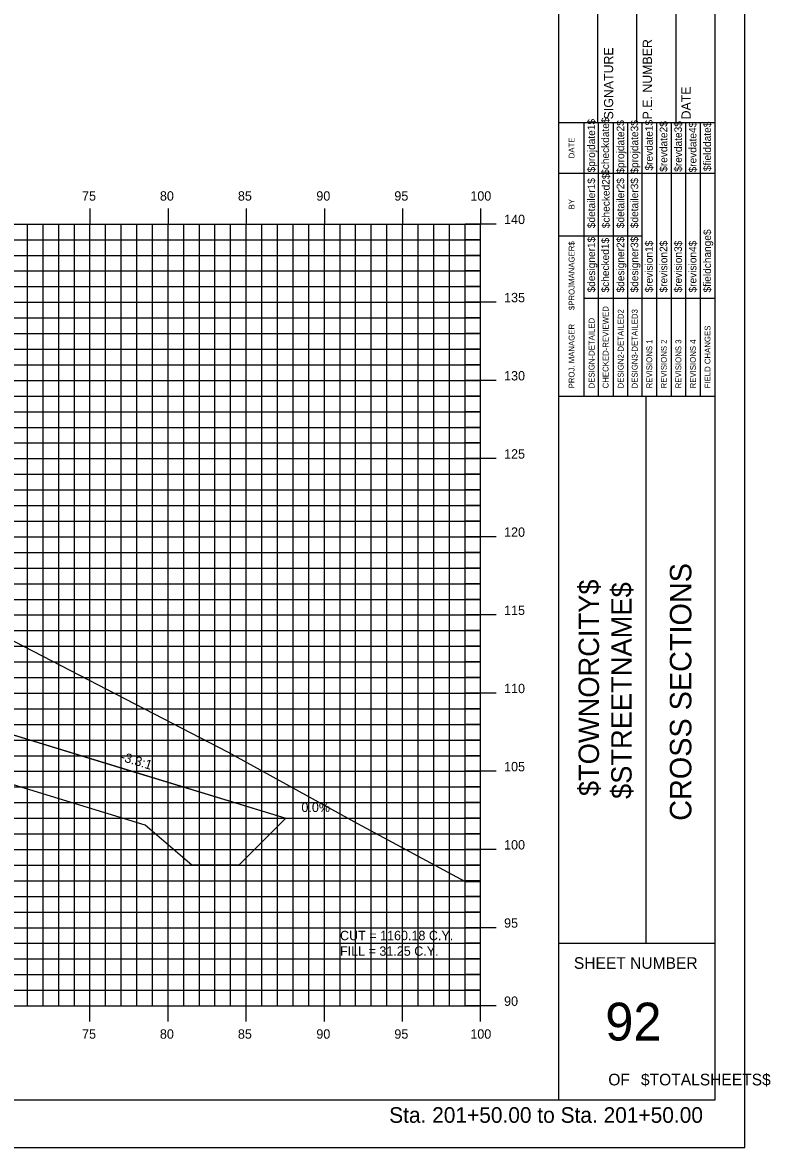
# Model space of a CAD drawing. Extents: x 850598 to 870284, y 366541 to 366651.
# Drawn here: x 866022.8 to 866070.6, y 366541.2 to 366613.1 of the extents above; entities that cross this region are included whole.
import ezdxf

# ---------------------------------------------------------------- set-up
doc = ezdxf.new("R2010")
doc.units = 0
for name, color, linetype in [('ANNOTATION', 7, 'Continuous'), ('BORDER', 7, 'Continuous'), ('D_Drainage_RipRap', 7, 'Continuous'), ('D_Roadway_Centerline', 7, 'Continuous'), ('D_Roadway_SlopeLines', 7, 'Continuous'), ('D_Text_Standard', 7, 'Continuous'), ('H_V ANNOTATION', 7, 'Continuous'), ('HIGHWAY_TITLE', 7, 'Continuous'), ('MAJOR', 7, 'Continuous'), ('MINOR', 7, 'Continuous'), ('PLOT BOUNDARY', 7, 'Continuous'), ('S_Roadway_Centerline', 7, 'Continuous')]:
    doc.layers.add(name, color=color, linetype=linetype)

msp = doc.modelspace()

# ---------------------------------------------------------------- linework, layer by layer
at = {"layer": 'BORDER'}
for p, q in [((866057.099, 366544.225), (866057.099, 366649.225)), ((866067.099, 366544.225), (866067.099, 366649.225)), ((866059.599, 366606.728), (866059.599, 366615.376)), ((866062.099, 366606.728), (866062.099, 366615.376)), ((866064.599, 366606.728), (866064.599, 366615.376)), ((866057.099, 366606.728), (866067.099, 366606.728)), ((866057.099, 366589.228), (866067.099, 366589.228)), ((866062.69, 366554.228), (866062.69, 366589.228)), ((866057.099, 366554.228), (866067.099, 366554.228)), ((865907.099, 366544.225), (866067.099, 366544.225))]:
    msp.add_line(p, q, dxfattribs=at)
for points in [[(866058.714, 366603.478), (866058.714, 366606.728)], [(866059.646, 366589.231), (866059.646, 366606.728)], [(866060.578, 366606.728), (866060.578, 366589.231)], [(866061.51, 366589.231), (866061.51, 366606.728)], [(866062.441, 366589.231), (866062.441, 366606.728)], [(866063.373, 366589.231), (866063.373, 366606.728)], [(866064.305, 366589.231), (866064.305, 366606.728)], [(866065.236, 366589.231), (866065.236, 366606.728)], [(866066.168, 366589.231), (866066.168, 366606.728)], [(866058.715, 366589.231), (866058.715, 366606.022)], [(866057.099, 366603.478), (866067.099, 366603.478)], [(866057.099, 366599.478), (866058.715, 366599.478)], [(866058.714, 366599.478), (866062.44, 366599.478)], [(866058.714, 366595.478), (866067.099, 366595.478)]]:
    msp.add_lwpolyline(points, dxfattribs=at)
at = {"layer": 'D_Drainage_RipRap'}
msp.add_lwpolyline([(866019.999, 366568.225), (866029.763, 366565.24), (866039.625, 366562.225), (866036.625, 366559.225), (866033.625, 366559.225), (866030.625, 366561.79), (866020.861, 366564.775), (866019.999, 366566.725), (865975.89, 366580.21), (865975.89, 366581.71)], close=True, dxfattribs=at)
at = {"layer": 'D_Roadway_Centerline'}
msp.add_lwpolyline([(865912.099, 366592.7), (865931.053, 366583.222), (865934.099, 366580.354), (865934.553, 366583.012), (865934.644, 366583.014), (865934.722, 366582.968), (865935.092, 366582.58), (865935.099, 366582.414), (865941.099, 366582.774), (865952.099, 366583.434), (865963.099, 366584.094), (865967.099, 366584.014), (865969.099, 366583.974), (865975.89, 366581.71), (866019.999, 366568.225), (866029.763, 366565.24), (866039.625, 366562.225), (866043.625, 366562.225)], dxfattribs=at)
at = {"layer": 'D_Roadway_SlopeLines'}
msp.add_lwpolyline([(865975.89, 366581.71), (866039.625, 366562.225), (866039.625, 366562.225)], dxfattribs=at)
at = {"layer": 'MAJOR'}
for p, q in [((866027.099, 366601.227), (866027.099, 366600.225)), ((866027.099, 366601.227), (866027.099, 366600.225)), ((866032.099, 366601.227), (866032.099, 366600.225)), ((866032.099, 366601.227), (866032.099, 366600.225)), ((866037.099, 366601.227), (866037.099, 366600.225)), ((866037.099, 366601.227), (866037.099, 366600.225)), ((866042.099, 366601.227), (866042.099, 366600.225)), ((866042.099, 366601.227), (866042.099, 366600.225)), ((866047.099, 366601.227), (866047.099, 366600.225)), ((866047.099, 366601.227), (866047.099, 366600.225)), ((866052.099, 366601.227), (866052.099, 366600.225)), ((866052.099, 366601.227), (866052.099, 366600.225)), ((865912.099, 366600.225), (866052.099, 366600.225)), ((865912.099, 366600.225), (866052.099, 366600.225)), ((865912.099, 366600.225), (866052.099, 366600.225)), ((865912.099, 366600.225), (866052.099, 366600.225)), ((866027.099, 366550.225), (866027.099, 366600.225)), ((866027.099, 366550.225), (866027.099, 366600.225)), ((866032.099, 366550.225), (866032.099, 366600.225)), ((866032.099, 366550.225), (866032.099, 366600.225)), ((866037.099, 366550.225), (866037.099, 366600.225)), ((866037.099, 366550.225), (866037.099, 366600.225)), ((866042.099, 366550.225), (866042.099, 366600.225)), ((866042.099, 366550.225), (866042.099, 366600.225)), ((866047.099, 366550.225), (866047.099, 366600.225)), ((866047.099, 366550.225), (866047.099, 366600.225)), ((866053.101, 366600.225), (866051.097, 366600.225)), ((866053.101, 366600.225), (866051.097, 366600.225)), ((866052.099, 366550.225), (866052.099, 366600.225)), ((866052.099, 366550.225), (866052.099, 366600.225)), ((866052.099, 366550.225), (866052.099, 366600.225)), ((866052.099, 366550.225), (866052.099, 366600.225)), ((865912.099, 366595.225), (866052.099, 366595.225)), ((865912.099, 366595.225), (866052.099, 366595.225)), ((866053.101, 366595.225), (866051.097, 366595.225)), ((866053.101, 366595.225), (866051.097, 366595.225)), ((865912.099, 366590.225), (866052.099, 366590.225)), ((865912.099, 366590.225), (866052.099, 366590.225)), ((866053.101, 366590.225), (866051.097, 366590.225)), ((866053.101, 366590.225), (866051.097, 366590.225)), ((865912.099, 366585.225), (866052.099, 366585.225)), ((865912.099, 366585.225), (866052.099, 366585.225)), ((866053.101, 366585.225), (866051.097, 366585.225)), ((866053.101, 366585.225), (866051.097, 366585.225)), ((865912.099, 366580.225), (866052.099, 366580.225)), ((865912.099, 366580.225), (866052.099, 366580.225)), ((866053.101, 366580.225), (866051.097, 366580.225)), ((866053.101, 366580.225), (866051.097, 366580.225)), ((865912.099, 366575.225), (866052.099, 366575.225)), ((865912.099, 366575.225), (866052.099, 366575.225)), ((866053.101, 366575.225), (866051.097, 366575.225)), ((866053.101, 366575.225), (866051.097, 366575.225)), ((865912.099, 366570.225), (866052.099, 366570.225)), ((865912.099, 366570.225), (866052.099, 366570.225)), ((866053.101, 366570.225), (866051.097, 366570.225)), ((866053.101, 366570.225), (866051.097, 366570.225)), ((865912.099, 366565.225), (866052.099, 366565.225)), ((865912.099, 366565.225), (866052.099, 366565.225)), ((866053.101, 366565.225), (866051.097, 366565.225)), ((866053.101, 366565.225), (866051.097, 366565.225)), ((865912.099, 366560.225), (866052.099, 366560.225)), ((865912.099, 366560.225), (866052.099, 366560.225)), ((866053.101, 366560.225), (866051.097, 366560.225)), ((866053.101, 366560.225), (866051.097, 366560.225)), ((865912.099, 366555.225), (866052.099, 366555.225)), ((865912.099, 366555.225), (866052.099, 366555.225)), ((866053.101, 366555.225), (866051.097, 366555.225)), ((866053.101, 366555.225), (866051.097, 366555.225)), ((865912.099, 366550.225), (866052.099, 366550.225)), ((865912.099, 366550.225), (866052.099, 366550.225)), ((865912.099, 366550.225), (866052.099, 366550.225)), ((865912.099, 366550.225), (866052.099, 366550.225)), ((866027.099, 366549.223), (866027.099, 366550.225)), ((866027.099, 366549.223), (866027.099, 366550.225)), ((866032.099, 366549.223), (866032.099, 366550.225)), ((866032.099, 366549.223), (866032.099, 366550.225)), ((866037.099, 366549.223), (866037.099, 366550.225)), ((866037.099, 366549.223), (866037.099, 366550.225)), ((866042.099, 366549.223), (866042.099, 366550.225)), ((866042.099, 366549.223), (866042.099, 366550.225)), ((866047.099, 366549.223), (866047.099, 366550.225)), ((866047.099, 366549.223), (866047.099, 366550.225)), ((866053.101, 366550.225), (866051.097, 366550.225)), ((866053.101, 366550.225), (866051.097, 366550.225)), ((866052.099, 366549.223), (866052.099, 366550.225)), ((866052.099, 366549.223), (866052.099, 366550.225))]:
    msp.add_line(p, q, dxfattribs=at)
at = {"layer": 'MINOR'}
for p, q in [((866023.099, 366550.225), (866023.099, 366600.225)), ((866023.099, 366550.225), (866023.099, 366600.225)), ((866024.099, 366550.225), (866024.099, 366600.225)), ((866024.099, 366550.225), (866024.099, 366600.225)), ((866025.099, 366550.225), (866025.099, 366600.225)), ((866025.099, 366550.225), (866025.099, 366600.225)), ((866026.099, 366550.225), (866026.099, 366600.225)), ((866026.099, 366550.225), (866026.099, 366600.225)), ((866028.099, 366550.225), (866028.099, 366600.225)), ((866028.099, 366550.225), (866028.099, 366600.225)), ((866029.099, 366550.225), (866029.099, 366600.225)), ((866029.099, 366550.225), (866029.099, 366600.225)), ((866030.099, 366550.225), (866030.099, 366600.225)), ((866030.099, 366550.225), (866030.099, 366600.225)), ((866031.099, 366550.225), (866031.099, 366600.225)), ((866031.099, 366550.225), (866031.099, 366600.225)), ((866033.099, 366550.225), (866033.099, 366600.225)), ((866033.099, 366550.225), (866033.099, 366600.225)), ((866034.099, 366550.225), (866034.099, 366600.225)), ((866034.099, 366550.225), (866034.099, 366600.225)), ((866035.099, 366550.225), (866035.099, 366600.225)), ((866035.099, 366550.225), (866035.099, 366600.225)), ((866036.099, 366550.225), (866036.099, 366600.225)), ((866036.099, 366550.225), (866036.099, 366600.225)), ((866038.099, 366550.225), (866038.099, 366600.225)), ((866038.099, 366550.225), (866038.099, 366600.225)), ((866039.099, 366550.225), (866039.099, 366600.225)), ((866039.099, 366550.225), (866039.099, 366600.225)), ((866040.099, 366550.225), (866040.099, 366600.225)), ((866040.099, 366550.225), (866040.099, 366600.225)), ((866041.099, 366550.225), (866041.099, 366600.225)), ((866041.099, 366550.225), (866041.099, 366600.225)), ((866043.099, 366550.225), (866043.099, 366600.225)), ((866043.099, 366550.225), (866043.099, 366600.225)), ((866044.099, 366550.225), (866044.099, 366600.225)), ((866044.099, 366550.225), (866044.099, 366600.225)), ((866045.099, 366550.225), (866045.099, 366600.225)), ((866045.099, 366550.225), (866045.099, 366600.225)), ((866046.099, 366550.225), (866046.099, 366600.225)), ((866046.099, 366550.225), (866046.099, 366600.225)), ((866048.099, 366550.225), (866048.099, 366600.225)), ((866048.099, 366550.225), (866048.099, 366600.225)), ((866049.099, 366550.225), (866049.099, 366600.225)), ((866049.099, 366550.225), (866049.099, 366600.225)), ((866050.099, 366550.225), (866050.099, 366600.225)), ((866050.099, 366550.225), (866050.099, 366600.225)), ((866051.099, 366550.225), (866051.099, 366600.225)), ((866051.099, 366550.225), (866051.099, 366600.225)), ((865912.099, 366599.225), (866052.099, 366599.225)), ((865912.099, 366599.225), (866052.099, 366599.225)), ((866052.099, 366599.225), (866051.097, 366599.225)), ((866052.099, 366599.225), (866051.097, 366599.225)), ((865912.099, 366598.225), (866052.099, 366598.225)), ((865912.099, 366598.225), (866052.099, 366598.225)), ((866052.099, 366598.225), (866051.097, 366598.225)), ((866052.099, 366598.225), (866051.097, 366598.225)), ((865912.099, 366597.225), (866052.099, 366597.225)), ((865912.099, 366597.225), (866052.099, 366597.225)), ((866052.099, 366597.225), (866051.097, 366597.225)), ((866052.099, 366597.225), (866051.097, 366597.225)), ((865912.099, 366596.225), (866052.099, 366596.225)), ((865912.099, 366596.225), (866052.099, 366596.225)), ((866052.099, 366596.225), (866051.097, 366596.225)), ((866052.099, 366596.225), (866051.097, 366596.225)), ((865912.099, 366594.225), (866052.099, 366594.225)), ((865912.099, 366594.225), (866052.099, 366594.225)), ((866052.099, 366594.225), (866051.097, 366594.225)), ((866052.099, 366594.225), (866051.097, 366594.225)), ((865912.099, 366593.225), (866052.099, 366593.225)), ((865912.099, 366593.225), (866052.099, 366593.225)), ((866052.099, 366593.225), (866051.097, 366593.225)), ((866052.099, 366593.225), (866051.097, 366593.225)), ((865912.099, 366592.225), (866052.099, 366592.225)), ((865912.099, 366592.225), (866052.099, 366592.225)), ((866052.099, 366592.225), (866051.097, 366592.225)), ((866052.099, 366592.225), (866051.097, 366592.225)), ((865912.099, 366591.225), (866052.099, 366591.225)), ((865912.099, 366591.225), (866052.099, 366591.225)), ((866052.099, 366591.225), (866051.097, 366591.225)), ((866052.099, 366591.225), (866051.097, 366591.225)), ((865912.099, 366589.225), (866052.099, 366589.225)), ((865912.099, 366589.225), (866052.099, 366589.225)), ((866052.099, 366589.225), (866051.097, 366589.225)), ((866052.099, 366589.225), (866051.097, 366589.225)), ((865912.099, 366588.225), (866052.099, 366588.225)), ((865912.099, 366588.225), (866052.099, 366588.225)), ((866052.099, 366588.225), (866051.097, 366588.225)), ((866052.099, 366588.225), (866051.097, 366588.225)), ((865912.099, 366587.225), (866052.099, 366587.225)), ((865912.099, 366587.225), (866052.099, 366587.225)), ((866052.099, 366587.225), (866051.097, 366587.225)), ((866052.099, 366587.225), (866051.097, 366587.225)), ((865912.099, 366586.225), (866052.099, 366586.225)), ((865912.099, 366586.225), (866052.099, 366586.225)), ((866052.099, 366586.225), (866051.097, 366586.225)), ((866052.099, 366586.225), (866051.097, 366586.225)), ((865912.099, 366584.225), (866052.099, 366584.225)), ((865912.099, 366584.225), (866052.099, 366584.225)), ((866052.099, 366584.225), (866051.097, 366584.225)), ((866052.099, 366584.225), (866051.097, 366584.225)), ((865912.099, 366583.225), (866052.099, 366583.225)), ((865912.099, 366583.225), (866052.099, 366583.225)), ((866052.099, 366583.225), (866051.097, 366583.225)), ((866052.099, 366583.225), (866051.097, 366583.225)), ((865912.099, 366582.225), (866052.099, 366582.225)), ((865912.099, 366582.225), (866052.099, 366582.225)), ((866052.099, 366582.225), (866051.097, 366582.225)), ((866052.099, 366582.225), (866051.097, 366582.225)), ((865912.099, 366581.225), (866052.099, 366581.225)), ((865912.099, 366581.225), (866052.099, 366581.225)), ((866052.099, 366581.225), (866051.097, 366581.225)), ((866052.099, 366581.225), (866051.097, 366581.225)), ((865912.099, 366579.225), (866052.099, 366579.225)), ((865912.099, 366579.225), (866052.099, 366579.225)), ((866052.099, 366579.225), (866051.097, 366579.225)), ((866052.099, 366579.225), (866051.097, 366579.225)), ((865912.099, 366578.225), (866052.099, 366578.225)), ((865912.099, 366578.225), (866052.099, 366578.225)), ((866052.099, 366578.225), (866051.097, 366578.225)), ((866052.099, 366578.225), (866051.097, 366578.225)), ((865912.099, 366577.225), (866052.099, 366577.225)), ((865912.099, 366577.225), (866052.099, 366577.225)), ((866052.099, 366577.225), (866051.097, 366577.225)), ((866052.099, 366577.225), (866051.097, 366577.225)), ((865912.099, 366576.225), (866052.099, 366576.225)), ((865912.099, 366576.225), (866052.099, 366576.225)), ((866052.099, 366576.225), (866051.097, 366576.225)), ((866052.099, 366576.225), (866051.097, 366576.225)), ((865912.099, 366574.225), (866052.099, 366574.225)), ((865912.099, 366574.225), (866052.099, 366574.225)), ((866052.099, 366574.225), (866051.097, 366574.225)), ((866052.099, 366574.225), (866051.097, 366574.225)), ((865912.099, 366573.225), (866052.099, 366573.225)), ((865912.099, 366573.225), (866052.099, 366573.225)), ((866052.099, 366573.225), (866051.097, 366573.225)), ((866052.099, 366573.225), (866051.097, 366573.225)), ((865912.099, 366572.225), (866052.099, 366572.225)), ((865912.099, 366572.225), (866052.099, 366572.225)), ((866052.099, 366572.225), (866051.097, 366572.225)), ((866052.099, 366572.225), (866051.097, 366572.225)), ((865912.099, 366571.225), (866052.099, 366571.225)), ((865912.099, 366571.225), (866052.099, 366571.225)), ((866052.099, 366571.225), (866051.097, 366571.225)), ((866052.099, 366571.225), (866051.097, 366571.225)), ((865912.099, 366569.225), (866052.099, 366569.225)), ((865912.099, 366569.225), (866052.099, 366569.225)), ((866052.099, 366569.225), (866051.097, 366569.225)), ((866052.099, 366569.225), (866051.097, 366569.225)), ((865912.099, 366568.225), (866052.099, 366568.225)), ((865912.099, 366568.225), (866052.099, 366568.225)), ((866052.099, 366568.225), (866051.097, 366568.225)), ((866052.099, 366568.225), (866051.097, 366568.225)), ((865912.099, 366567.225), (866052.099, 366567.225)), ((865912.099, 366567.225), (866052.099, 366567.225)), ((866052.099, 366567.225), (866051.097, 366567.225)), ((866052.099, 366567.225), (866051.097, 366567.225)), ((865912.099, 366566.225), (866052.099, 366566.225)), ((865912.099, 366566.225), (866052.099, 366566.225)), ((866052.099, 366566.225), (866051.097, 366566.225)), ((866052.099, 366566.225), (866051.097, 366566.225)), ((865912.099, 366564.225), (866052.099, 366564.225)), ((865912.099, 366564.225), (866052.099, 366564.225)), ((866052.099, 366564.225), (866051.097, 366564.225)), ((866052.099, 366564.225), (866051.097, 366564.225)), ((865912.099, 366563.225), (866052.099, 366563.225)), ((865912.099, 366563.225), (866052.099, 366563.225)), ((866052.099, 366563.225), (866051.097, 366563.225)), ((866052.099, 366563.225), (866051.097, 366563.225)), ((865912.099, 366562.225), (866052.099, 366562.225)), ((865912.099, 366562.225), (866052.099, 366562.225)), ((866052.099, 366562.225), (866051.097, 366562.225)), ((866052.099, 366562.225), (866051.097, 366562.225)), ((865912.099, 366561.225), (866052.099, 366561.225)), ((865912.099, 366561.225), (866052.099, 366561.225)), ((866052.099, 366561.225), (866051.097, 366561.225)), ((866052.099, 366561.225), (866051.097, 366561.225)), ((865912.099, 366559.225), (866052.099, 366559.225)), ((865912.099, 366559.225), (866052.099, 366559.225)), ((866052.099, 366559.225), (866051.097, 366559.225)), ((866052.099, 366559.225), (866051.097, 366559.225)), ((865912.099, 366558.225), (866052.099, 366558.225)), ((865912.099, 366558.225), (866052.099, 366558.225)), ((866052.099, 366558.225), (866051.097, 366558.225)), ((866052.099, 366558.225), (866051.097, 366558.225)), ((865912.099, 366557.225), (866052.099, 366557.225)), ((865912.099, 366557.225), (866052.099, 366557.225)), ((866052.099, 366557.225), (866051.097, 366557.225)), ((866052.099, 366557.225), (866051.097, 366557.225)), ((865912.099, 366556.225), (866052.099, 366556.225)), ((865912.099, 366556.225), (866052.099, 366556.225)), ((866052.099, 366556.225), (866051.097, 366556.225)), ((866052.099, 366556.225), (866051.097, 366556.225)), ((865912.099, 366554.225), (866052.099, 366554.225)), ((865912.099, 366554.225), (866052.099, 366554.225)), ((866052.099, 366554.225), (866051.097, 366554.225)), ((866052.099, 366554.225), (866051.097, 366554.225)), ((865912.099, 366553.225), (866052.099, 366553.225)), ((865912.099, 366553.225), (866052.099, 366553.225)), ((866052.099, 366553.225), (866051.097, 366553.225)), ((866052.099, 366553.225), (866051.097, 366553.225)), ((865912.099, 366552.225), (866052.099, 366552.225)), ((865912.099, 366552.225), (866052.099, 366552.225)), ((866052.099, 366552.225), (866051.097, 366552.225)), ((866052.099, 366552.225), (866051.097, 366552.225)), ((865912.099, 366551.225), (866052.099, 366551.225)), ((865912.099, 366551.225), (866052.099, 366551.225)), ((866052.099, 366551.225), (866051.097, 366551.225)), ((866052.099, 366551.225), (866051.097, 366551.225))]:
    msp.add_line(p, q, dxfattribs=at)
at = {"layer": 'PLOT BOUNDARY'}
msp.add_lwpolyline([(865899.005, 366541.166), (866069.005, 366541.166), (866069.005, 366651.166), (865899.005, 366651.166)], close=True, dxfattribs=at)
at = {"layer": 'S_Roadway_Centerline'}
msp.add_lwpolyline([(865959.696, 366580.686), (865975.483, 366581.584), (865985.644, 366581.724), (865991.931, 366581.813), (865994.292, 366581.272), (865998.931, 366580.476), (866006.677, 366579.199), (866010.657, 366578.324), (866020.469, 366574.454), (866035.906, 366566.476), (866044.224, 366561.896), (866051.1, 366558.179), (866052.099, 366558.147)], dxfattribs=at)

# ---------------------------------------------------------------- texts
at = {"layer": 'ANNOTATION'}
msp.add_text('-3.3:1', height=0.6, rotation=343.00071, dxfattribs=at).set_placement((866029.008, 366565.917))
msp.add_text('0.0%', height=0.6, dxfattribs=at).set_placement((866040.629, 366562.625))
at = {"layer": 'BORDER'}
for s, height, rotation, p in [('SIGNATURE', 0.5906, 90, (866060.579, 366606.92)), ('P.E. NUMBER', 0.59055, 90, (866063.06, 366606.92)), ('DATE', 0.5906, 90, (866065.54, 366606.92)), ('$projdate1$', 0.48455, 90, (866059.422, 366603.529)), ('$checkdate$', 0.48455, 90, (866060.316, 366603.371)), ('$projdate2$', 0.48455, 90, (866061.285, 366603.45)), ('$projdate3$', 0.48455, 90, (866062.18, 366603.45)), ('$revdate1$', 0.4845, 90, (866063.111, 366603.647)), ('$revdate2$', 0.4845, 90, (866064.043, 366603.568)), ('$revdate3$', 0.4845, 90, (866064.975, 366603.568)), ('$revdate4$', 0.4845, 90, (866065.906, 366603.529)), ('$fielddate$', 0.48455, 90, (866066.838, 366603.607)), ('DATE', 0.3714, 90, (866058.103, 366604.434)), ('$checked2$', 0.4845, 90, (866060.353, 366599.963)), ('$detailer1$', 0.48455, 90, (866059.422, 366599.963)), ('$detailer2$', 0.48455, 90, (866061.285, 366599.963)), ('$detailer3$', 0.48455, 90, (866062.18, 366599.963)), ('BY', 0.3714, 90, (866058.103, 366601.163)), ('$fieldchange$', 0.48455, 90, (866066.838, 366595.851)), ('$designer1$', 0.48455, 90, (866059.422, 366595.851)), ('$checked1$', 0.4845, 90, (866060.316, 366595.851)), ('$designer2$', 0.48455, 90, (866061.285, 366595.851)), ('$designer3$', 0.48455, 90, (866062.18, 366595.851)), ('$revision1$', 0.48455, 90, (866063.111, 366595.851)), ('$revision2$', 0.48455, 90, (866064.043, 366595.851)), ('$revision3$', 0.48455, 90, (866064.975, 366595.851)), ('$revision4$', 0.48455, 90, (866065.906, 366595.851)), ('$PROJMANAGER$', 0.37275, 90, (866058.103, 366594.723)), ('CHECKED-REVIEWED', 0.37275, 90, (866060.28, 366589.716)), ('DESIGN-DETAILED', 0.37275, 90, (866059.385, 366589.716)), ('DESIGN2-DETAILED2', 0.37275, 90, (866061.249, 366589.716)), ('DESIGN3-DETAILED3', 0.37275, 90, (866062.143, 366589.716)), ('PROJ. MANAGER', 0.37275, 90, (866058.103, 366589.716)), ('FIELD CHANGES', 0.37275, 90, (866066.802, 366589.716)), ('REVISIONS 1', 0.37275, 90, (866063.075, 366589.716)), ('REVISIONS 2', 0.37275, 90, (866064.007, 366589.716)), ('REVISIONS 3', 0.37275, 90, (866064.938, 366589.716)), ('REVISIONS 4', 0.37275, 90, (866065.87, 366589.716)), ('CROSS SECTIONS', 1.37787, 90, (866065.583, 366562.062)), ('SHEET NUMBER', 0.74527, 360, (866058.064, 366552.592)), ('92', 2.4194, 360, (866060.074, 366548.008)), ('OF', 0.7453, 360, (866060.266, 366545.138)), ('$TOTALSHEETS$', 0.74527, 360, (866062.355, 366545.138))]:
    msp.add_text(s, height=height, rotation=rotation, dxfattribs=at).set_placement(p)
at = {"layer": 'D_Text_Standard'}
for s, p in [('CUT = 1160.18 C.Y.', (866043.099, 366554.425)), ('FILL = 31.25 C.Y.', (866043.099, 366553.429))]:
    msp.add_text(s, height=0.6, dxfattribs=at).set_placement(p)
at = {"layer": 'H_V ANNOTATION'}
for s, height, p in [('75', 0.6, (866026.593, 366601.725)), ('80', 0.6, (866031.574, 366601.725)), ('85', 0.6, (866036.566, 366601.725)), ('90', 0.6, (866041.585, 366601.725)), ('95', 0.6, (866046.577, 366601.725)), ('100', 0.6, (866051.44, 366601.725)), ('140', 0.6, (866053.599, 366600.225)), ('135', 0.6, (866053.599, 366595.225)), ('130', 0.6, (866053.599, 366590.225)), ('125', 0.6, (866053.599, 366585.225)), ('120', 0.6, (866053.599, 366580.225)), ('115', 0.6, (866053.599, 366575.225)), ('110', 0.6, (866053.599, 366570.225)), ('105', 0.6, (866053.599, 366565.225)), ('100', 0.6, (866053.599, 366560.225)), ('95', 0.6, (866053.599, 366555.225)), ('90', 0.6, (866053.599, 366550.225)), ('75', 0.6, (866026.593, 366548.125)), ('80', 0.6, (866031.574, 366548.125)), ('85', 0.6, (866036.566, 366548.125)), ('90', 0.6, (866041.585, 366548.125)), ('95', 0.6, (866046.577, 366548.125)), ('100', 0.6, (866051.44, 366548.125)), ('Sta. 201+50.00 to Sta. 201+50.00', 1.0002, (866046.245, 366542.745))]:
    msp.add_text(s, height=height, dxfattribs=at).set_placement(p)
at = {"layer": 'HIGHWAY_TITLE'}
for s, p in [('$TOWNORCITY$', (866059.671, 366563.637)), ('$STREETNAME$', (866061.758, 366563.457))]:
    msp.add_text(s, height=1.30428, rotation=90, dxfattribs=at).set_placement(p)

doc.saveas('drawing.dxf')
